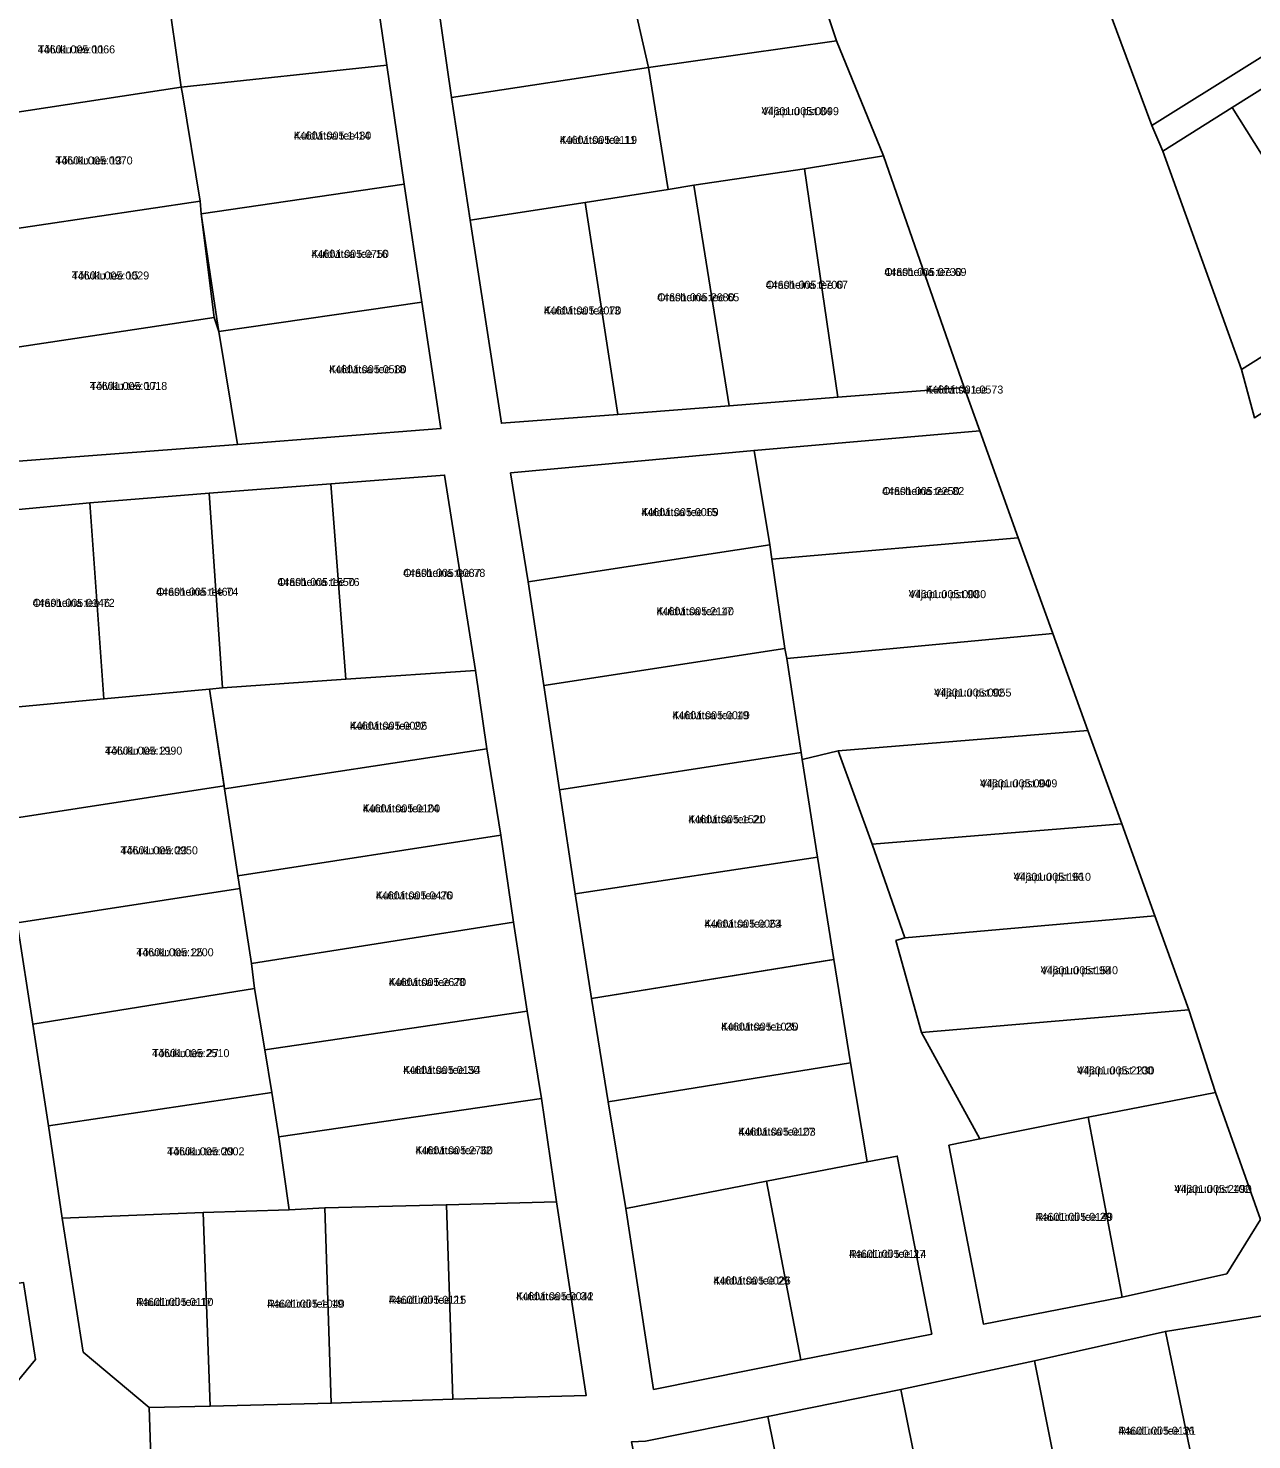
# Model space of a CAD drawing. Extents: x 551843 to 558501, y 6589003 to 6595718.
# Drawn here: x 553416.4 to 553645.8, y 6592786.7 to 6593051.3 of the extents above; entities that cross this region are included whole.
import ezdxf

# ---------------------------------------------------------------- set-up
doc = ezdxf.new("R2010")
doc.units = 0
for name, color, linetype in [('L_AADRESS', 7, 'Continuous'), ('PIIR', 7, 'Continuous'), ('TUNNUS', 7, 'Continuous')]:
    doc.layers.add(name, color=color, linetype=linetype)

msp = doc.modelspace()

# ---------------------------------------------------------------- linework, layer by layer
at = {"layer": 'PIIR'}
for points in [[(553667.82, 6593136.86), (553698.37, 6593125.97), (553722.79, 6593117.28), (553724.65, 6593112.16), (553715.84, 6593097.69), (553702.72, 6593084.85), (553688.9, 6593070.71), (553676.07, 6593057.76), (553659.09, 6593047.13), (553642.16, 6593036.49), (553629.16, 6593028.32), (553627.05, 6593033.11), (553664.19, 6593056.27), (553658.97, 6593070.69), (553652.27, 6593089.53), (553647.12, 6593103.99), (553648.53, 6593107.89), (553659.67, 6593124.55)], [(553643.89, 6592987.38), (553664.77, 6593000.5), (553681.43, 6593011.49), (553702.17, 6593024.66), (553719.27, 6593041.04), (553732.87, 6593054.27), (553749.62, 6593070.96), (553761.14, 6593089.7), (553768.13, 6593101.84), (553771.12, 6593106.86), (553784.29, 6593127.26), (553793.28, 6593124.2), (553784.6, 6593110.51), (553774.04, 6593093.19), (553763.13, 6593075.95), (553753.11, 6593061.38), (553738.72, 6593047.04), (553724.11, 6593032.4), (553709.85, 6593018.28), (553708.91, 6593017.72), (553696.33, 6593009.65), (553678.47, 6592998.33), (553659.91, 6592986.98), (553646.3, 6592978.3)], [(553527.35, 6593067.27), (553526.86, 6593069.58), (553558.81, 6593076.48), (553567.96, 6593048.97), (553532.7, 6593043.96)], [(553658.97, 6593070.69), (553664.19, 6593056.27), (553627.05, 6593033.11), (553618.46, 6593056.27)], [(553492.34, 6593062.25), (553527.35, 6593067.27), (553532.7, 6593043.96), (553495.75, 6593038.34)], [(553483.64, 6593044.41), (553445.09, 6593040.29), (553442.25, 6593059.86), (553442.15, 6593060.53), (553480.36, 6593066.71)], [(553401.92, 6593055.91), (553442.15, 6593060.53), (553442.25, 6593059.86), (553445.09, 6593040.29), (553405.23, 6593034.2), (553394.33, 6593032.71), (553391.01, 6593054.1)], [(553536.37, 6593021.12), (553532.7, 6593043.96), (553567.96, 6593048.97), (553576.76, 6593027.41), (553561.95, 6593024.98), (553541.22, 6593021.89)], [(553681.43, 6593011.49), (553664.77, 6593000.5), (553642.16, 6593036.49), (553659.09, 6593047.13)], [(553448.8, 6593016.51), (553448.65, 6593018.93), (553445.29, 6593039.02), (553445.09, 6593040.29), (553483.64, 6593044.41), (553486.89, 6593022.11)], [(553495.75, 6593038.34), (553532.7, 6593043.96), (553536.37, 6593021.12), (553520.82, 6593018.65), (553499.26, 6593015.34)], [(553408.33, 6593012.9), (553397.71, 6593011.31), (553394.33, 6593032.71), (553405.23, 6593034.2), (553445.09, 6593040.29), (553445.29, 6593039.02), (553448.65, 6593018.93)], [(553642.16, 6593036.49), (553664.77, 6593000.5), (553643.89, 6592987.38), (553629.16, 6593028.32)], [(553576.76, 6593027.41), (553591.89, 6592983.99), (553568.16, 6592982.16), (553561.95, 6593024.98)], [(553541.22, 6593021.89), (553561.95, 6593024.98), (553568.16, 6592982.16), (553547.82, 6592980.54)], [(553490.21, 6593000.01), (553452.11, 6592994.46), (553451.75, 6592996.88), (553448.8, 6593016.51), (553486.89, 6593022.11)], [(553536.37, 6593021.12), (553541.22, 6593021.89), (553547.82, 6592980.54), (553526.91, 6592978.94), (553520.82, 6593018.65)], [(553401, 6592989.53), (553397.71, 6593011.31), (553408.33, 6593012.9), (553448.65, 6593018.93), (553448.8, 6593016.51), (553451.24, 6592997.1)], [(553499.26, 6593015.34), (553520.82, 6593018.65), (553526.91, 6592978.94), (553505.11, 6592977.27)], [(553455.62, 6592973.3), (553452.11, 6592994.46), (553490.21, 6593000.01), (553493.77, 6592976.28)], [(553402.86, 6592977.79), (553401, 6592989.53), (553451.24, 6592997.1), (553452.11, 6592994.46), (553455.62, 6592973.3), (553411.26, 6592969.94)], [(553594.83, 6592975.87), (553601.98, 6592955.79), (553555.83, 6592951.77), (553555.41, 6592954.48), (553552.5, 6592972.19)], [(553552.5, 6592972.19), (553555.41, 6592954.48), (553510.15, 6592947.54), (553506.83, 6592967.98)], [(553494.46, 6592967.55), (553500.26, 6592930.9), (553475.92, 6592929.31), (553473.15, 6592965.91)], [(553452.83, 6592927.65), (553450.4, 6592927.43), (553430.59, 6592925.61), (553427.95, 6592962.38), (553450.29, 6592964.17)], [(553473.15, 6592965.91), (553475.92, 6592929.31), (553452.83, 6592927.65), (553450.29, 6592964.17)], [(553403.82, 6592950.96), (553411.85, 6592960.84), (553427.95, 6592962.38), (553430.59, 6592925.61), (553407.89, 6592923.49)], [(553601.98, 6592955.79), (553608.52, 6592937.86), (553558.6, 6592933.19), (553558.24, 6592935.03), (553555.83, 6592951.77)], [(553555.41, 6592954.48), (553555.83, 6592951.77), (553558.24, 6592935.03), (553513.07, 6592928.09), (553510.15, 6592947.54)], [(553608.52, 6592937.86), (553615.07, 6592919.69), (553568.23, 6592915.84), (553561.51, 6592914.22), (553561.3, 6592915.53), (553558.6, 6592933.19)], [(553558.6, 6592933.19), (553561.3, 6592915.53), (553516.02, 6592908.54), (553513.07, 6592928.09), (553558.24, 6592935.03)], [(553500.26, 6592930.9), (553502.4, 6592916.22), (553453.21, 6592908.74), (553450.4, 6592927.43), (553452.83, 6592927.65), (553475.92, 6592929.31)], [(553407.89, 6592923.49), (553430.59, 6592925.61), (553450.4, 6592927.43), (553453.12, 6592909.3), (553411.35, 6592902.86)], [(553615.07, 6592919.69), (553621.46, 6592902.19), (553574.64, 6592898.35), (553568.23, 6592915.84)], [(553502.4, 6592916.22), (553505.03, 6592900.06), (553455.67, 6592892.43), (553453.21, 6592908.74)], [(553518.91, 6592889.06), (553516.02, 6592908.54), (553561.3, 6592915.53), (553561.51, 6592914.22), (553564.36, 6592895.96)], [(553411.35, 6592902.86), (553453.12, 6592909.3), (553453.21, 6592908.74), (553455.67, 6592892.43), (553456.07, 6592890.06), (553414.3, 6592883.62)], [(553456.07, 6592890.06), (553455.67, 6592892.43), (553505.03, 6592900.06), (553507.37, 6592883.73), (553458.22, 6592875.97)], [(553621.46, 6592902.19), (553627.63, 6592884.91), (553580.75, 6592880.81), (553574.64, 6592898.35)], [(553564.36, 6592895.96), (553567.42, 6592876.76), (553565.46, 6592876.45), (553522.03, 6592869.46), (553518.91, 6592889.06)], [(553414.3, 6592883.62), (553456.07, 6592890.06), (553458.22, 6592875.97), (553458.82, 6592871.3), (553417.28, 6592864.64)], [(553580.75, 6592880.81), (553627.63, 6592884.91), (553634.03, 6592867.28), (553583.86, 6592863.04), (553579.08, 6592880.3)], [(553458.22, 6592875.97), (553507.37, 6592883.73), (553509.97, 6592867.06), (553460.77, 6592859.81), (553458.82, 6592871.3)], [(553567.42, 6592876.76), (553570.57, 6592857.38), (553525.15, 6592850.05), (553522.03, 6592869.46)], [(553420.18, 6592845.57), (553417.28, 6592864.64), (553458.82, 6592871.3), (553460.77, 6592859.81), (553462.08, 6592851.81)], [(553460.77, 6592859.81), (553509.97, 6592867.06), (553512.64, 6592850.66), (553463.38, 6592843.52), (553462.08, 6592851.81)], [(553634.03, 6592867.28), (553639, 6592851.82), (553615.13, 6592847.16), (553594.82, 6592843.11), (553583.86, 6592863.04)], [(553525.15, 6592850.05), (553570.57, 6592857.38), (553573.68, 6592838.81), (553554.79, 6592835.16), (553528.47, 6592830.06)], [(553420.18, 6592845.57), (553462.08, 6592851.81), (553463.38, 6592843.52), (553465.3, 6592829.79), (553449.2, 6592829.33), (553422.72, 6592828.25)], [(553512.64, 6592850.66), (553515.45, 6592831.32), (553494.79, 6592830.76), (553472.01, 6592830.21), (553465.3, 6592829.79), (553463.38, 6592843.52)], [(553615.13, 6592847.16), (553639, 6592851.82), (553647.45, 6592827.97), (553641.12, 6592817.82), (553621.53, 6592813.47)], [(553589.01, 6592841.91), (553594.82, 6592843.11), (553615.13, 6592847.16), (553621.53, 6592813.47), (553595.49, 6592808.4), (553592.57, 6592823.49)], [(553561.26, 6592801.67), (553554.79, 6592835.16), (553573.68, 6592838.81), (553579.34, 6592839.9), (553585.79, 6592806.52)], [(553554.79, 6592835.16), (553561.26, 6592801.67), (553533.64, 6592796.14), (553528.47, 6592830.06)], [(553515.45, 6592831.32), (553520.98, 6592794.98), (553495.99, 6592794.29), (553494.79, 6592830.76)], [(553426.71, 6592803.15), (553422.72, 6592828.25), (553449.2, 6592829.33), (553450.49, 6592792.99), (553439.04, 6592792.73)], [(553449.2, 6592829.33), (553465.3, 6592829.79), (553472.01, 6592830.21), (553473.2, 6592793.54), (553450.49, 6592792.99)], [(553473.2, 6592793.54), (553472.01, 6592830.21), (553494.79, 6592830.76), (553495.99, 6592794.29)], [(553375.91, 6592810.11), (553415.52, 6592816.17), (553417.73, 6592801.73), (553409.22, 6592791.49), (553378.9, 6592790.5)], [(553629.61, 6592807.03), (553649.41, 6592810.22), (553657.37, 6592804.93), (553665.52, 6592779.11), (553645.9, 6592775.05), (553636.59, 6592773.19), (553636.51, 6592773.74)], [(553605.07, 6592801.52), (553629.61, 6592807.03), (553636.51, 6592773.74), (553623.49, 6592770.73), (553611.61, 6592768.58)], [(553605.07, 6592801.52), (553611.61, 6592768.58), (553601.4, 6592766.03), (553586.69, 6592763.07), (553579.99, 6592796.12)], [(553579.99, 6592796.12), (553586.69, 6592763.07), (553561.75, 6592758.01), (553555.05, 6592791.06)], [(553532.14, 6592786.42), (553555.05, 6592791.06), (553561.75, 6592758.01), (553556.96, 6592757.22), (553536.27, 6592753.06), (553529.51, 6592786.34)]]:
    msp.add_lwpolyline(points, close=True, dxfattribs=at)
for points in [[(553647.45, 6592827.97), (553639, 6592851.82), (553634.03, 6592867.28), (553627.63, 6592884.91), (553621.46, 6592902.19), (553615.07, 6592919.69), (553608.52, 6592937.86), (553601.98, 6592955.79), (553594.83, 6592975.87), (553591.89, 6592983.99), (553576.76, 6593027.41), (553567.96, 6593048.97), (553558.81, 6593076.48)], [(553411.26, 6592969.94), (553455.62, 6592973.3), (553493.77, 6592976.28), (553490.21, 6593000.01), (553486.89, 6593022.11), (553483.64, 6593044.41), (553480.36, 6593066.71)], [(553492.34, 6593062.25), (553495.75, 6593038.34), (553499.26, 6593015.34), (553505.11, 6592977.27), (553526.91, 6592978.94), (553547.82, 6592980.54), (553568.16, 6592982.16), (553591.89, 6592983.99), (553594.83, 6592975.87), (553552.5, 6592972.19), (553506.83, 6592967.98), (553510.15, 6592947.54), (553513.07, 6592928.09), (553516.02, 6592908.54), (553518.91, 6592889.06), (553522.03, 6592869.46), (553525.15, 6592850.05), (553528.47, 6592830.06), (553533.64, 6592796.14), (553561.26, 6592801.67), (553585.79, 6592806.52), (553579.34, 6592839.9), (553573.68, 6592838.81), (553570.57, 6592857.38), (553567.42, 6592876.76), (553564.36, 6592895.96), (553561.51, 6592914.22), (553568.23, 6592915.84), (553574.64, 6592898.35), (553580.75, 6592880.81), (553579.08, 6592880.3), (553583.86, 6592863.04), (553594.82, 6592843.11), (553589.01, 6592841.91), (553592.57, 6592823.49), (553595.49, 6592808.4), (553621.53, 6592813.47), (553641.12, 6592817.82), (553647.45, 6592827.97)], [(553618.46, 6593056.27), (553627.05, 6593033.11), (553629.16, 6593028.32), (553643.89, 6592987.38), (553646.3, 6592978.3)], [(553391.01, 6593054.1), (553394.33, 6593032.71), (553397.71, 6593011.31), (553401, 6592989.53), (553402.86, 6592977.79), (553411.26, 6592969.94), (553411.85, 6592960.84), (553403.82, 6592950.96), (553407.89, 6592923.49), (553411.35, 6592902.86), (553414.3, 6592883.62), (553417.28, 6592864.64), (553420.18, 6592845.57), (553422.72, 6592828.25), (553426.71, 6592803.15), (553439.04, 6592792.73), (553439.36, 6592783.43)], [(553439.36, 6592783.43), (553439.04, 6592792.73), (553450.49, 6592792.99), (553473.2, 6592793.54), (553495.99, 6592794.29), (553520.98, 6592794.98), (553515.45, 6592831.32), (553512.64, 6592850.66), (553509.97, 6592867.06), (553507.37, 6592883.73), (553505.03, 6592900.06), (553502.4, 6592916.22), (553500.26, 6592930.9), (553494.46, 6592967.55), (553473.15, 6592965.91), (553450.29, 6592964.17), (553427.95, 6592962.38), (553411.85, 6592960.84)], [(553409.22, 6592791.49), (553417.73, 6592801.73), (553415.52, 6592816.17)], [(553649.41, 6592810.22), (553629.61, 6592807.03), (553605.07, 6592801.52), (553579.99, 6592796.12), (553555.05, 6592791.06), (553532.14, 6592786.42)]]:
    msp.add_lwpolyline(points, dxfattribs=at)

# ---------------------------------------------------------------- texts
at = {"layer": 'L_AADRESS'}
for s, p in [('Tõlviku tee 11', (553418.17, 6593046.62)), ('Viljapuu pst 84', (553553.89, 6593035.04)), ('Kuldvitsa tee 14', (553466.2, 6593030.46)), ('Kuldvitsa tee 11', (553516.04, 6593029.65)), ('Tõlviku tee 13', (553421.46, 6593025.8)), ('Kuldvitsa tee 16', (553469.5, 6593008.29)), ('Orasheina tee 69', (553576.92, 6593004.89)), ('Tõlviku tee 15', (553424.56, 6593004.23)), ('Orasheina tee 67', (553554.69, 6593002.49)), ('Orasheina tee 65', (553534.32, 6593000.15)), ('Kuldvitsa tee 13', (553513.08, 6592997.67)), ('Kuldvitsa tee 18', (553472.81, 6592986.66)), ('Tõlviku tee 17', (553427.94, 6592983.52)), ('Kuldvitsa tee', (553584.71, 6592982.85)), ('Orasheina tee 82', (553576.5, 6592963.82)), ('Kuldvitsa tee 15', (553531.34, 6592959.87)), ('Orasheina tee 76', (553463.11, 6592946.77)), ('Orasheina tee 78', (553486.7, 6592948.48)), ('Orasheina tee 74', (553440.39, 6592944.94)), ('Viljapuu pst 90', (553581.49, 6592944.49)), ('Orasheina tee 72', (553417.21, 6592942.86)), ('Kuldvitsa tee 17', (553534.21, 6592941.29)), ('Viljapuu pst 92', (553586.24, 6592926.04)), ('Kuldvitsa tee 22', (553476.71, 6592919.82)), ('Kuldvitsa tee 19', (553537.18, 6592921.79)), ('Tõlviku tee 21', (553430.77, 6592915.15)), ('Viljapuu pst 94', (553594.85, 6592909.02)), ('Kuldvitsa tee 24', (553479.11, 6592904.32)), ('Kuldvitsa tee 21', (553540.16, 6592902.29)), ('Tõlviku tee 23', (553433.7, 6592896.46)), ('Viljapuu pst 96', (553601.15, 6592891.5)), ('Kuldvitsa tee 26', (553481.57, 6592888.01)), ('Kuldvitsa tee 23', (553543.2, 6592882.71)), ('Tõlviku tee 25', (553436.65, 6592877.35)), ('Viljapuu pst 98', (553606.22, 6592873.98)), ('Kuldvitsa tee 28', (553484, 6592871.77)), ('Kuldvitsa tee 25', (553546.3, 6592863.41)), ('Tõlviku tee 27', (553439.61, 6592858.44)), ('Kuldvitsa tee 30', (553486.7, 6592855.29)), ('Viljapuu pst 100', (553613.04, 6592855.2)), ('Kuldvitsa tee 27', (553549.53, 6592843.72)), ('Kuldvitsa tee 32', (553489, 6592840.23)), ('Tõlviku tee 29', (553442.43, 6592840.03)), ('Viljapuu pst 102', (553631.29, 6592832.98)), ('Raudürdi tee 29', (553605.27, 6592827.75)), ('Raudürdi tee 27', (553570.29, 6592820.81)), ('Kuldvitsa tee 29', (553544.86, 6592815.81)), ('Raudürdi tee 17', (553436.61, 6592811.8)), ('Raudürdi tee 19', (553461.2, 6592811.46)), ('Raudürdi tee 21', (553484, 6592812.2)), ('Kuldvitsa tee 34', (553507.88, 6592812.87)), ('Raudürdi tee 36', (553620.79, 6592787.65))]:
    msp.add_text(s, height=1.5, dxfattribs=at).set_placement(p)
at = {"layer": 'TUNNUS'}
for s, p in [('44601:005:0066', (553418.17, 6593046.62)), ('44601:005:0099', (553553.89, 6593035.04)), ('44601:005:1430', (553466.2, 6593030.46)), ('44601:005:0119', (553516.04, 6593029.65)), ('44601:005:0970', (553421.46, 6593025.8)), ('44601:005:0750', (553469.5, 6593008.29)), ('44601:005:0730', (553576.92, 6593004.89)), ('44601:005:0029', (553424.56, 6593004.23)), ('44601:005:2700', (553554.69, 6593002.49)), ('44601:005:2680', (553534.32, 6593000.15)), ('44601:005:2070', (553513.08, 6592997.67)), ('44601:005:0580', (553472.81, 6592986.66)), ('44601:005:0018', (553427.94, 6592983.52)), ('44601:001:0573', (553584.71, 6592982.85)), ('44601:005:2250', (553576.5, 6592963.82)), ('44601:005:0069', (553531.34, 6592959.87)), ('44601:005:1550', (553463.11, 6592946.77)), ('44601:005:0087', (553486.7, 6592948.48)), ('44601:005:1460', (553440.39, 6592944.94)), ('44601:005:0080', (553581.49, 6592944.49)), ('44601:005:0146', (553417.21, 6592942.86)), ('44601:005:2140', (553534.21, 6592941.29)), ('44601:005:0055', (553586.24, 6592926.04)), ('44601:005:0096', (553476.71, 6592919.82)), ('44601:005:0049', (553537.18, 6592921.79)), ('44601:005:1990', (553430.77, 6592915.15)), ('44601:005:0009', (553594.85, 6592909.02)), ('44601:005:0100', (553479.11, 6592904.32)), ('44601:005:1520', (553540.16, 6592902.29)), ('44601:005:0950', (553433.7, 6592896.46)), ('44601:005:1610', (553601.15, 6592891.5)), ('44601:005:0470', (553481.57, 6592888.01)), ('44601:005:0064', (553543.2, 6592882.71)), ('44601:005:1200', (553436.65, 6592877.35)), ('44601:005:1540', (553606.22, 6592873.98)), ('44601:005:2670', (553484, 6592871.77)), ('44601:005:1030', (553546.3, 6592863.41)), ('44601:005:2510', (553439.61, 6592858.44)), ('44601:005:0154', (553486.7, 6592855.29)), ('44601:005:2230', (553613.04, 6592855.2)), ('44601:005:0103', (553549.53, 6592843.72)), ('44601:005:0002', (553442.43, 6592840.03)), ('44601:005:2760', (553489, 6592840.23)), ('44601:005:2490', (553631.29, 6592832.98)), ('44601:005:0149', (553605.27, 6592827.75)), ('44601:005:0114', (553570.29, 6592820.81)), ('44601:005:0026', (553544.86, 6592815.81)), ('44601:005:0110', (553436.61, 6592811.8)), ('44601:005:1040', (553461.2, 6592811.46)), ('44601:005:0115', (553484, 6592812.2)), ('44601:005:0042', (553507.88, 6592812.87)), ('44601:005:0121', (553620.79, 6592787.65))]:
    msp.add_text(s, height=1.5, dxfattribs=at).set_placement(p)

doc.saveas('drawing.dxf')
